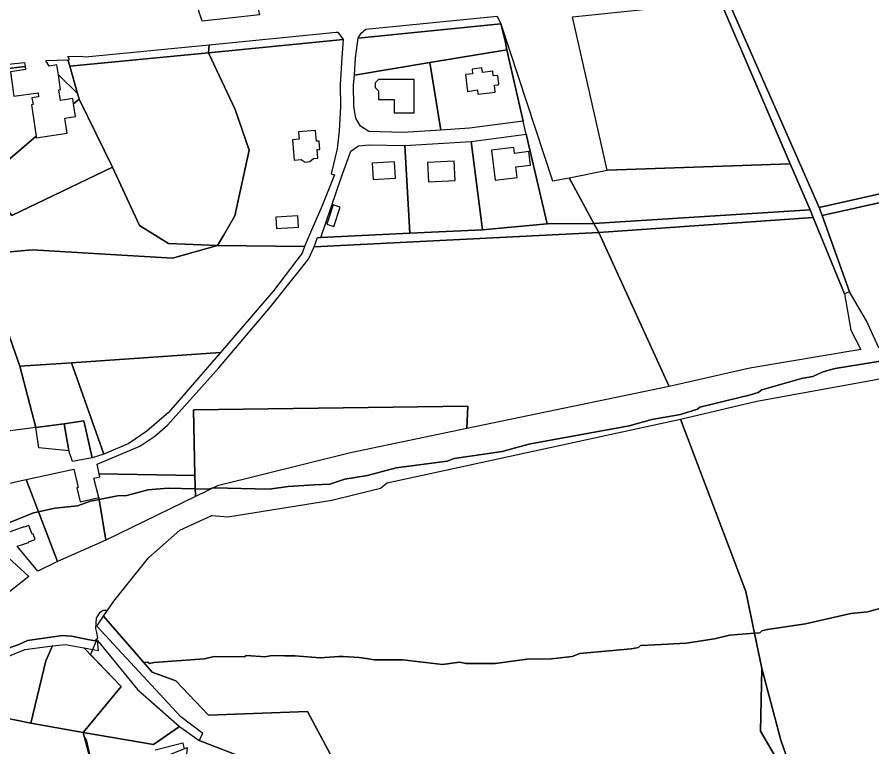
# Model space of a CAD drawing. Extents: x -477304 to -465429, y -1159113 to -1149210.
# Drawn here: x -474838 to -474454.4, y -1154462.2 to -1154134.6 of the extents above; entities that cross this region are included whole.
import ezdxf

# ---------------------------------------------------------------- set-up
doc = ezdxf.new("R2010")
doc.units = 0
for name, color, linetype in [('BPEJ_s', 7, 'Continuous'), ('orna_s', 7, 'Continuous'), ('PUPFL_s', 7, 'Continuous'), ('trav_porost_s', 7, 'Continuous'), ('voda_s', 7, 'Continuous'), ('zahrada_s', 7, 'Continuous')]:
    doc.layers.add(name, color=color, linetype=linetype)

msp = doc.modelspace()

# ---------------------------------------------------------------- linework, layer by layer
at = {"layer": 'BPEJ_s'}
for points in [[(-474434.04, -1154286.42), (-474470.8, -1154292.3), (-474473.73, -1154293.14), (-474476.75, -1154294.01), (-474480.8, -1154295.92), (-474485.9, -1154296.77), (-474503.76, -1154301.87), (-474505.46, -1154303.15), (-474508.86, -1154304.21), (-474531.61, -1154309.74), (-474532.68, -1154310.59), (-474540.33, -1154312.93), (-474553.09, -1154315.27), (-474563.3, -1154318.03), (-474607.53, -1154326.11), (-474614.97, -1154328.1), (-474620.28, -1154329.52), (-474641.76, -1154332.71), (-474644.95, -1154333.98), (-474667.92, -1154336.96), (-474680.67, -1154340.36), (-474690.88, -1154342.06), (-474697.68, -1154344.19), (-474704.64, -1154344.58), (-474716.4, -1154345.25), (-474724.9, -1154346.53), (-474749.78, -1154345.89), (-474749.92, -1154345.93), (-474752.12, -1154346.53), (-474757.99, -1154346.39), (-474770.19, -1154346.1), (-474779.34, -1154346.74), (-474788.69, -1154349.29), (-474792.95, -1154349.5), (-474801.17, -1154351.09), (-474805.07, -1154351.84), (-474810.81, -1154353.97), (-474821.01, -1154355.03), (-474828.4, -1154356.67)], [(-474821.01, -1154355.03), (-474810.81, -1154353.97), (-474805.07, -1154351.84), (-474801.17, -1154351.09), (-474792.95, -1154349.5), (-474788.69, -1154349.29), (-474779.34, -1154346.74), (-474770.19, -1154346.1), (-474757.99, -1154346.39), (-474752.12, -1154346.53), (-474749.92, -1154345.93), (-474749.78, -1154345.89), (-474724.9, -1154346.53), (-474716.4, -1154345.25), (-474704.64, -1154344.58), (-474697.68, -1154344.19), (-474690.88, -1154342.06), (-474680.67, -1154340.36), (-474667.92, -1154336.96), (-474644.95, -1154333.98), (-474641.76, -1154332.71), (-474620.28, -1154329.52), (-474614.97, -1154328.1), (-474607.53, -1154326.11), (-474563.3, -1154318.03), (-474553.09, -1154315.27), (-474540.33, -1154312.93), (-474532.68, -1154310.59), (-474531.61, -1154309.74), (-474508.86, -1154304.21), (-474505.46, -1154303.15), (-474503.76, -1154301.87), (-474485.9, -1154296.77), (-474480.8, -1154295.92), (-474476.75, -1154294.01), (-474473.73, -1154293.14), (-474470.8, -1154292.3), (-474434.04, -1154286.42)], [(-474843.98, -1154362.48), (-474830.58, -1154357.16), (-474828.4, -1154356.67), (-474821.01, -1154355.03)], [(-474828.4, -1154356.67), (-474830.58, -1154357.16), (-474843.98, -1154362.48)], [(-474443.37, -1154397.99), (-474456.13, -1154401.6), (-474463.78, -1154402.24), (-474484.2, -1154406.92), (-474501.21, -1154409.47), (-474503.76, -1154410.11), (-474504.61, -1154410.96), (-474507.06, -1154411.15), (-474518.22, -1154412.02), (-474525.02, -1154413.72), (-474537.78, -1154415.63), (-474551.8, -1154416.36), (-474558.19, -1154416.7), (-474559.05, -1154417.55), (-474562.45, -1154418.19), (-474585.41, -1154420.31), (-474588.82, -1154421.59), (-474598.17, -1154422.65), (-474609.23, -1154422.86), (-474623.26, -1154424.78), (-474636.44, -1154424.78), (-474639.42, -1154424.14), (-474647.08, -1154425.2), (-474664.94, -1154423.08), (-474677.7, -1154423.08), (-474680.23, -1154422.68), (-474684.5, -1154422.01), (-474691.64, -1154421.68), (-474693.65, -1154421.59), (-474701.94, -1154422.23), (-474713.21, -1154421.38), (-474717.77, -1154421.28), (-474723.63, -1154421.16), (-474726.6, -1154421.8), (-474735.11, -1154421.16), (-474735.96, -1154421.8), (-474749.57, -1154421.59), (-474753.82, -1154422.65), (-474776.54, -1154424.37), (-474778.49, -1154424.78), (-474779.34, -1154424.14), (-474781.05, -1154424.27), (-474799.2, -1154403.48), (-474797.68, -1154401.26), (-474798.05, -1154400.96), (-474799.33, -1154400.96), (-474801.03, -1154402.03), (-474802.51, -1154404.36), (-474802.73, -1154409.04), (-474802.36, -1154410.87), (-474801.88, -1154413.3), (-474802.05, -1154413.47), (-474803.15, -1154414.57), (-474807.69, -1154413.65), (-474813.57, -1154412.45), (-474815.77, -1154412.33), (-474817.61, -1154412.23), (-474833.35, -1154414.36), (-474837.17, -1154416.27), (-474858.44, -1154423.72)], [(-474698.69, -1154463.03), (-474707.61, -1154446.26), (-474752.04, -1154447.93), (-474766.79, -1154432.54), (-474777.3, -1154428.57), (-474781.05, -1154424.27), (-474799.2, -1154403.48), (-474797.68, -1154401.26), (-474798.05, -1154400.96), (-474799.33, -1154400.96), (-474801.03, -1154402.03), (-474802.51, -1154404.36), (-474802.73, -1154409.04), (-474802.36, -1154410.87), (-474801.88, -1154413.3), (-474805.03, -1154420.78), (-474791.28, -1154435.07), (-474808.29, -1154455.6), (-474808.28, -1154455.68), (-474808.2, -1154456.23), (-474807.83, -1154457.62), (-474806.98, -1154458.8), (-474804.22, -1154470.71)], [(-474698.69, -1154463.03), (-474707.61, -1154446.26), (-474752.04, -1154447.93), (-474766.79, -1154432.54), (-474777.3, -1154428.57), (-474781.05, -1154424.27), (-474779.34, -1154424.14), (-474778.49, -1154424.78), (-474776.54, -1154424.37), (-474753.82, -1154422.65), (-474749.57, -1154421.59), (-474735.96, -1154421.8), (-474735.11, -1154421.16), (-474726.6, -1154421.8), (-474723.63, -1154421.16), (-474717.77, -1154421.28), (-474713.21, -1154421.38), (-474701.94, -1154422.23), (-474693.65, -1154421.59), (-474691.64, -1154421.68), (-474684.5, -1154422.01), (-474680.23, -1154422.68), (-474677.7, -1154423.08), (-474664.94, -1154423.08), (-474647.08, -1154425.2), (-474639.42, -1154424.14), (-474636.44, -1154424.78), (-474623.26, -1154424.78), (-474609.23, -1154422.86), (-474598.17, -1154422.65), (-474588.82, -1154421.59), (-474585.41, -1154420.31), (-474562.45, -1154418.19), (-474559.05, -1154417.55), (-474558.19, -1154416.7), (-474551.8, -1154416.36), (-474537.78, -1154415.63), (-474525.02, -1154413.72), (-474518.22, -1154412.02), (-474507.06, -1154411.15), (-474504.61, -1154410.96), (-474503.76, -1154410.11), (-474501.21, -1154409.47), (-474484.2, -1154406.92), (-474463.78, -1154402.24), (-474456.13, -1154401.6), (-474443.37, -1154397.99)], [(-474858.44, -1154423.72), (-474837.17, -1154416.27), (-474833.35, -1154414.36), (-474817.61, -1154412.23), (-474815.77, -1154412.33), (-474813.57, -1154412.45), (-474807.69, -1154413.65), (-474803.15, -1154414.57), (-474802.05, -1154413.47), (-474801.88, -1154413.3)], [(-474801.88, -1154413.3), (-474805.03, -1154420.78), (-474791.28, -1154435.07), (-474808.29, -1154455.6), (-474808.28, -1154455.68), (-474808.2, -1154456.23), (-474807.83, -1154457.62), (-474806.98, -1154458.8), (-474804.22, -1154470.71)], [(-474775.94, -1154463.48), (-474763.6, -1154460.29), (-474763.41, -1154461.27), (-474763.05, -1154463.08)], [(-474775.94, -1154463.48), (-474763.6, -1154460.29), (-474763.41, -1154461.27), (-474763.05, -1154463.08)]]:
    msp.add_lwpolyline(points, dxfattribs=at)
at = {"layer": 'orna_s'}
for points in [[(-474815.16, -1154153.73), (-474814.35, -1154156.58), (-474810.87, -1154168.91), (-474819.44, -1154160.51), (-474820.11, -1154156.05), (-474823.58, -1154156.56), (-474825.01, -1154154.1)], [(-474810.16, -1154171.41), (-474795.13, -1154202.01), (-474840.29, -1154223.59), (-474852.95, -1154208.16), (-474829.48, -1154188), (-474829.35, -1154188.85), (-474815.48, -1154186.76), (-474816.49, -1154180), (-474811.73, -1154179.29), (-474812.6, -1154173.51)], [(-474746.69, -1154285.2), (-474813.6, -1154289.72), (-474836.75, -1154291.28), (-474854.38, -1154241.09), (-474831.18, -1154239.1), (-474768.23, -1154242.87), (-474747.97, -1154237.14), (-474709.05, -1154237.51), (-474710.08, -1154240.61), (-474722.98, -1154257.4)], [(-474799.05, -1154330.78), (-474813.6, -1154289.72), (-474746.69, -1154285.2), (-474770.1, -1154312.08), (-474779.76, -1154320.47), (-474787.78, -1154326)], [(-474808.35, -1154455.67), (-474831.79, -1154451.46), (-474825.06, -1154423.62), (-474822.1, -1154416.88), (-474816.22, -1154416.15), (-474808.03, -1154417.67), (-474791.28, -1154435.07)], [(-474855.23, -1154446.75), (-474859.12, -1154445.91), (-474863.15, -1154446.65), (-474863.66, -1154444.64), (-474868.1, -1154445.41), (-474869.64, -1154439.26), (-474868.48, -1154438.54), (-474857.42, -1154427.96), (-474834.49, -1154418.42), (-474822.1, -1154416.88), (-474825.06, -1154423.62), (-474831.79, -1154451.46)]]:
    msp.add_lwpolyline(points, close=True, dxfattribs=at)
at = {"layer": 'PUPFL_s'}
for points in [[(-474734.61, -1154467.63), (-474756.31, -1154459.25), (-474754.62, -1154456.2), (-474764.55, -1154448.68), (-474802.25, -1154407.96), (-474799.2, -1154403.48), (-474777.3, -1154428.57), (-474766.79, -1154432.54), (-474752.04, -1154447.93), (-474707.61, -1154446.26), (-474697.28, -1154465.67)], [(-474495.05, -1154471.02), (-474504.41, -1154455.05), (-474503.73, -1154426.92), (-474495.21, -1154459.11), (-474477.34, -1154510.48)], [(-474802.16, -1154478.77), (-474808.35, -1154455.67), (-474776.76, -1154461.13), (-474765.05, -1154453.09), (-474756.31, -1154459.25), (-474734.61, -1154467.63)]]:
    msp.add_lwpolyline(points, dxfattribs=at)
msp.add_lwpolyline([(-474765.05, -1154453.09), (-474776.76, -1154461.13), (-474808.35, -1154455.67), (-474791.28, -1154435.07), (-474808.03, -1154417.67), (-474801.42, -1154418.89), (-474801.95, -1154414.36), (-474783.9, -1154436.41)], close=True, dxfattribs=at)
at = {"layer": 'trav_porost_s'}
for points in [[(-474418.42, -1154116.23), (-474406.93, -1154137.98), (-474399.72, -1154163.06), (-474388.04, -1154194.32), (-474386.96, -1154199.64), (-474478.01, -1154220.05), (-474518.89, -1154127.23), (-474504.75, -1154125.78)], [(-474573.2, -1154203.29), (-474588.76, -1154134.41), (-474522.28, -1154127.63), (-474490.99, -1154200.39)], [(-474478.01, -1154220.05), (-474476.69, -1154223.64), (-474464.38, -1154257.91), (-474466.71, -1154258.79), (-474480.67, -1154224.59), (-474482.03, -1154221.06), (-474490.99, -1154200.39), (-474522.28, -1154127.63), (-474518.89, -1154127.23)], [(-474620.87, -1154137.64), (-474684.95, -1154144.05), (-474683.53, -1154141.78), (-474681.46, -1154140.01), (-474622.47, -1154134.24)], [(-474652.69, -1154155.01), (-474686.6, -1154160.7), (-474686.04, -1154152.95), (-474684.95, -1154144.05), (-474620.87, -1154137.64), (-474618.84, -1154146.03), (-474618.19, -1154149.22)], [(-474618.84, -1154146.03), (-474620.87, -1154137.64), (-474597.77, -1154208.08), (-474590.17, -1154206.7), (-474579.09, -1154227.32), (-474600.15, -1154227.43), (-474609.45, -1154187.08), (-474610.8, -1154181.26), (-474618.19, -1154149.22)], [(-474691.62, -1154144.65), (-474752.01, -1154150.58), (-474751.8, -1154147.01), (-474694.77, -1154141.38), (-474694.04, -1154141.32)], [(-474807.24, -1154152.48), (-474751.8, -1154147.01), (-474752.01, -1154150.58), (-474814.35, -1154156.58), (-474815.16, -1154153.73), (-474814.45, -1154153.6), (-474815.16, -1154152.32), (-474809.19, -1154152.13)], [(-474752.01, -1154150.58), (-474691.62, -1154144.65), (-474692.18, -1154152.78), (-474693.03, -1154164.95), (-474692.84, -1154174.69), (-474693.37, -1154185.62), (-474694.4, -1154193.76), (-474697.06, -1154204.88), (-474695.55, -1154205.35), (-474701.24, -1154219.56), (-474707.39, -1154233.69), (-474709.05, -1154237.51), (-474747.97, -1154237.14), (-474745.38, -1154232.64), (-474740.33, -1154223.86), (-474733.79, -1154194.37), (-474740.17, -1154176.02)], [(-474752.01, -1154150.58), (-474740.17, -1154176.02), (-474733.79, -1154194.37), (-474740.33, -1154223.86), (-474745.38, -1154232.64), (-474747.97, -1154237.14), (-474769.99, -1154236.24), (-474783.06, -1154228.13), (-474795.13, -1154202.01), (-474810.16, -1154171.41), (-474810.87, -1154168.91), (-474814.35, -1154156.58)], [(-474618.19, -1154149.22), (-474610.8, -1154181.26), (-474634.91, -1154184.52), (-474647.79, -1154185.34), (-474652.69, -1154155.01)], [(-474686.99, -1154164.98), (-474686.6, -1154160.7), (-474652.69, -1154155.01), (-474647.79, -1154185.34), (-474664.86, -1154186.39), (-474680.09, -1154185.9), (-474683.82, -1154183.55), (-474685.89, -1154180.02), (-474686.81, -1154174.67)], [(-474831.31, -1154170.78), (-474830.8, -1154173.86), (-474831.56, -1154173.99), (-474829.48, -1154188), (-474852.95, -1154208.16), (-474857.35, -1154208.18), (-474865.46, -1154194.26), (-474865.47, -1154193.74), (-474863.01, -1154191.23), (-474862.94, -1154194.24), (-474852.87, -1154193.91), (-474853.07, -1154186.76), (-474856.08, -1154186.84), (-474856.18, -1154183.63), (-474853.21, -1154180.4), (-474860.39, -1154173.8), (-474865.85, -1154166.97), (-474844.31, -1154157.94), (-474834.42, -1154156.79), (-474834.21, -1154158.14), (-474841, -1154159.14), (-474839.37, -1154170.16), (-474828.59, -1154168.57), (-474828.33, -1154170.35)], [(-474623.42, -1154168.28), (-474623.77, -1154165.19), (-474622.14, -1154164.95), (-474621.78, -1154164.56), (-474622.19, -1154161.08), (-474622.65, -1154160.78), (-474624.29, -1154160.95), (-474624.55, -1154158.94), (-474629.09, -1154159.48), (-474629.35, -1154157.37), (-474633.82, -1154157.9), (-474633.57, -1154160.02), (-474636.79, -1154160.4), (-474635.9, -1154167.96), (-474631.42, -1154167.3), (-474631.17, -1154169.23)], [(-474812.6, -1154173.51), (-474812.96, -1154171.16), (-474818.52, -1154171.99), (-474819.24, -1154167.18), (-474818.45, -1154167.06), (-474819.44, -1154160.51), (-474810.87, -1154168.91), (-474810.16, -1154171.41)], [(-474677.3, -1154164.17), (-474677.3, -1154166.21), (-474675.73, -1154167.71), (-474675.72, -1154171.65), (-474668.77, -1154171.62), (-474668.74, -1154177.62), (-474659.74, -1154177.57), (-474659.82, -1154162.57), (-474675.8, -1154162.65)], [(-474713.66, -1154198.8), (-474710.43, -1154198.55), (-474708.75, -1154199.66), (-474706.54, -1154199.46), (-474705, -1154198.11), (-474703.06, -1154197.96), (-474703.38, -1154194.07), (-474702.08, -1154194.01), (-474702.38, -1154190.3), (-474703.68, -1154190.36), (-474704.07, -1154185.54), (-474711.71, -1154186.16), (-474711.45, -1154189.42), (-474714.38, -1154189.65)], [(-474634.24, -1154190.44), (-474609.45, -1154187.08), (-474600.15, -1154227.43), (-474629.14, -1154230.05)], [(-474692.35, -1154206.36), (-474688.25, -1154194.79), (-474684.83, -1154192.42), (-474680.03, -1154191.9), (-474664.02, -1154192.28), (-474661.76, -1154231.63), (-474701.71, -1154233.46)], [(-474664.02, -1154192.28), (-474634.24, -1154190.44), (-474629.14, -1154230.05), (-474661.76, -1154231.63)], [(-474607.55, -1154201.08), (-474608.26, -1154194.99), (-474614.81, -1154195.77), (-474615.11, -1154193.2), (-474625.09, -1154194.34), (-474623.47, -1154207.82), (-474613.53, -1154206.65), (-474614.11, -1154201.83)], [(-474678.67, -1154200.2), (-474678.24, -1154207.49), (-474668.13, -1154206.9), (-474668.57, -1154199.6)], [(-474641.78, -1154199.25), (-474653.81, -1154199.83), (-474653.39, -1154208.51), (-474641.36, -1154207.92)], [(-474482.03, -1154221.06), (-474579.09, -1154227.32), (-474590.17, -1154206.7), (-474573.2, -1154203.29), (-474490.99, -1154200.39)], [(-474831.18, -1154239.1), (-474854.38, -1154241.09), (-474847.63, -1154235.42), (-474846.85, -1154226.22), (-474857.35, -1154208.18), (-474852.95, -1154208.16), (-474840.29, -1154223.59), (-474795.13, -1154202.01), (-474783.06, -1154228.13), (-474769.99, -1154236.24), (-474747.97, -1154237.14), (-474768.23, -1154242.87)], [(-474456.82, -1154270.98), (-474464.38, -1154257.91), (-474476.69, -1154223.64), (-474386.88, -1154203.68), (-474386.23, -1154207.49), (-474377.06, -1154235.39), (-474373.54, -1154254.62), (-474369.53, -1154262.8), (-474385.94, -1154267.82), (-474409.77, -1154272.42), (-474451.33, -1154283)], [(-474696.14, -1154218.87), (-474698.96, -1154227.61), (-474695.81, -1154228.65), (-474692.99, -1154219.91)], [(-474711.93, -1154223.78), (-474721.83, -1154224.38), (-474721.54, -1154229.49), (-474711.67, -1154228.91)], [(-474463.75, -1154275.16), (-474459.37, -1154283.75), (-474509.1, -1154292.19), (-474545.3, -1154300.39), (-474576.96, -1154231.31), (-474480.67, -1154224.59), (-474466.71, -1154258.79)], [(-474802.07, -1154335.24), (-474782.92, -1154327.15), (-474776.12, -1154322.78), (-474770.41, -1154317.73), (-474747.43, -1154291.98), (-474724.31, -1154264.62), (-474707.25, -1154243.32), (-474704.64, -1154237.67), (-474576.96, -1154231.31), (-474545.3, -1154300.39), (-474636.13, -1154319.33), (-474635.67, -1154309.31), (-474758.78, -1154310.94), (-474758.16, -1154340.39), (-474801.07, -1154339.64)], [(-474881.21, -1154258.81), (-474854.46, -1154244.15), (-474854.38, -1154241.09), (-474836.75, -1154291.28), (-474829.51, -1154318.84), (-474844.56, -1154320.74), (-474845.93, -1154318.66), (-474846.66, -1154313.39), (-474857.89, -1154315.38), (-474868.79, -1154317.31), (-474869.71, -1154315.37), (-474873.36, -1154317.2), (-474872.96, -1154318.05), (-474873.94, -1154318.22), (-474875.81, -1154314.09), (-474881.31, -1154302.63), (-474865.03, -1154293.78), (-474867.96, -1154285.72)], [(-474816.78, -1154317.14), (-474829.51, -1154318.84), (-474836.75, -1154291.28), (-474813.6, -1154289.72), (-474799.05, -1154330.78), (-474804.35, -1154332.44), (-474808, -1154315.78)], [(-474452.42, -1154297.21), (-474449.36, -1154296.51), (-474418.15, -1154388.5), (-474394.23, -1154467.83), (-474400.28, -1154480.75), (-474408.49, -1154491.72), (-474472.78, -1154500.68), (-474470.27, -1154508.63), (-474477.34, -1154510.48), (-474495.21, -1154459.11), (-474503.73, -1154426.92), (-474511.01, -1154392.42), (-474540.23, -1154315.05), (-474506.03, -1154307.06)], [(-474758.16, -1154340.39), (-474758.78, -1154310.94), (-474635.67, -1154309.31), (-474636.13, -1154319.33), (-474688.28, -1154330.2), (-474748.09, -1154345.04), (-474757.89, -1154349.79)], [(-474808, -1154315.78), (-474804.35, -1154332.44), (-474813.14, -1154334.09), (-474814.77, -1154329.34), (-474816.78, -1154317.14)], [(-474810.55, -1154345.76), (-474811.2, -1154345.92), (-474809.73, -1154352.16), (-474801.32, -1154350.18), (-474798.19, -1154369.32), (-474819.91, -1154378.93), (-474833.93, -1154342.16), (-474812.47, -1154337.59)], [(-474801.07, -1154339.64), (-474758.16, -1154340.39), (-474757.89, -1154349.79), (-474798.19, -1154369.32), (-474801.32, -1154350.18), (-474803.57, -1154341.53), (-474800.79, -1154340.9)], [(-474819.91, -1154378.93), (-474828.71, -1154383.32), (-474837.87, -1154372.11), (-474832.73, -1154370.37), (-474832.8, -1154370.18), (-474829.86, -1154369.16), (-474830.79, -1154366.61), (-474831.24, -1154366.75), (-474832.65, -1154362.83), (-474834.79, -1154363.6), (-474834.91, -1154363.36), (-474842.71, -1154366.19), (-474849.05, -1154358.44), (-474851.23, -1154355.6), (-474850.16, -1154354.69), (-474841.36, -1154343.75), (-474833.93, -1154342.16)], [(-474842.67, -1154393.56), (-474843.68, -1154392.74), (-474865.33, -1154375.03), (-474856.73, -1154364.21), (-474853.57, -1154360.09), (-474843.84, -1154375.47), (-474832.7, -1154385.67)], [(-474808.35, -1154455.67), (-474802.16, -1154478.77), (-474761.58, -1154462.49), (-474763.13, -1154477.79), (-474778.98, -1154489.21), (-474797.56, -1154495.4), (-474834.72, -1154502.7), (-474842.19, -1154507.5), (-474842.5, -1154505.56), (-474841.97, -1154505.35), (-474843.69, -1154500.96), (-474855.17, -1154453.03), (-474855.23, -1154446.75), (-474831.79, -1154451.46)]]:
    msp.add_lwpolyline(points, close=True, dxfattribs=at)
msp.add_lwpolyline([(-474697.28, -1154465.67), (-474707.61, -1154446.26), (-474752.04, -1154447.93), (-474766.79, -1154432.54), (-474777.3, -1154428.57), (-474799.2, -1154403.48), (-474794.59, -1154396.72), (-474778.99, -1154377.31), (-474764.95, -1154364.92), (-474750.55, -1154358.35), (-474743.38, -1154358.94), (-474696.72, -1154351.4), (-474674.85, -1154346.03), (-474671.91, -1154343.62), (-474540.23, -1154315.05), (-474511.01, -1154392.42), (-474503.73, -1154426.92), (-474504.41, -1154455.05), (-474495.05, -1154471.02)], dxfattribs=at)
at = {"layer": 'voda_s'}
for points in [[(-474384.59, -1154199.11), (-474384.2, -1154203.29), (-474386.88, -1154203.68), (-474476.69, -1154223.64), (-474478.01, -1154220.05), (-474386.96, -1154199.64)], [(-474482.03, -1154221.06), (-474480.67, -1154224.59), (-474576.96, -1154231.31), (-474579.09, -1154227.32)], [(-474701.71, -1154233.46), (-474661.76, -1154231.63), (-474629.14, -1154230.05), (-474600.15, -1154227.43), (-474579.09, -1154227.32), (-474576.96, -1154231.31), (-474704.64, -1154237.67), (-474703.11, -1154233.52)]]:
    msp.add_lwpolyline(points, close=True, dxfattribs=at)
at = {"layer": 'zahrada_s'}
for points in [[(-474754.96, -1154136.37), (-474766.67, -1154100.27), (-474740.43, -1154088.26), (-474735.37, -1154108.68), (-474729.21, -1154133.52)], [(-474844.76, -1154156), (-474834.67, -1154155.03), (-474834.42, -1154156.79), (-474844.31, -1154157.94)], [(-474828.2, -1154327.95), (-474829.51, -1154318.84), (-474816.78, -1154317.14), (-474814.77, -1154329.34)]]:
    msp.add_lwpolyline(points, close=True, dxfattribs=at)

doc.saveas('drawing.dxf')
